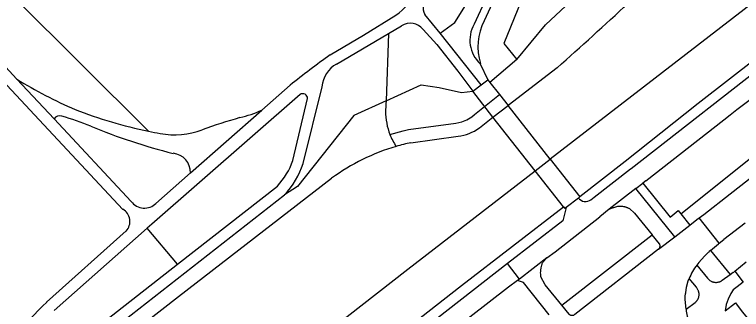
# Model space of a CAD drawing. Extents: x 194485 to 197793, y 468269 to 470822.
# Drawn here: x 196139.1 to 196274.2, y 470522.9 to 470577.7 of the extents above; entities that cross this region are included whole.
import ezdxf

# ---------------------------------------------------------------- set-up
doc = ezdxf.new("R2010")
doc.units = 0
for name, color, linetype in [('BGT grensvlak begroeid terreindeel', 7, 'Continuous'), ('BGT grensvlak begroeid terreindeel LR', 7, 'Continuous'), ('BGT grensvlak ondersteunend waterdeel LR', 7, 'Continuous'), ('BGT grensvlak overbruggingsdeel plus 1', 7, 'Continuous'), ('BGT grensvlak waterdeel', 7, 'Continuous'), ('BGT grensvlak wegdeel', 7, 'Continuous')]:
    doc.layers.add(name, color=color, linetype=linetype)

msp = doc.modelspace()

# ---------------------------------------------------------------- linework, layer by layer
at = {"layer": 'BGT grensvlak begroeid terreindeel'}
for p, q in [((196208.63, 470574.21), (196208.16, 470561.69)), ((196232.47, 470569.39), (196227.48, 470565.11)), ((196252.61, 470550.4), (196244.21, 470543.82)), ((196169.39, 470531.3), (196163.77, 470537.99))]:
    msp.add_line(p, q, dxfattribs=at)
for points in [[(196437.71, 470726.97), (196432.65, 470719.92), (196428.15, 470713.43), (196422.51, 470705.28), (196416.21, 470696.35), (196410.6, 470689.12), (196407.89, 470686), (196386.08, 470664.6), (196362.04, 470641.49), (196337.1, 470619), (196314.25, 470599.66), (196287.86, 470577.98), (196266.2, 470561.22), (196254.75, 470552.09), (196252.61, 470550.4)], [(196232.47, 470569.39), (196237.79, 470575.83), (196268.92, 470604.96), (196297.17, 470642.03)], [(196248.52, 470621.32), (196244.88, 470609.31), (196241.52, 470600.98), (196237.05, 470589.6), (196230.07, 470572.34), (196232.47, 470569.39)], [(196208.16, 470561.69), (196214.69, 470564.68), (196218.02, 470564.18), (196222.21, 470563.21), (196224.27, 470563.47)], [(196208.16, 470561.69), (196202.17, 470558.94), (196191.68, 470545.74), (196189.3, 470544.18)], [(196114.63, 470443.87), (196185.55, 470500), (196198.84, 470509.05), (196222.18, 470527.3), (196241.14, 470541.99)]]:
    msp.add_lwpolyline(points, dxfattribs=at)
at = {"layer": 'BGT grensvlak begroeid terreindeel LR'}
for p, q in [((196163.98, 470556.04), (196129.19, 470590.73)), ((196240.83, 470523.66), (196257.64, 470536.75))]:
    msp.add_line(p, q, dxfattribs=at)
msp.add_lwpolyline([(196263, 470540.66), (196276.24, 470551.24), (196289.47, 470561.45), (196300.31, 470569.95), (196300.46, 470570.06)], dxfattribs=at)
at = {"layer": 'BGT grensvlak ondersteunend waterdeel LR'}
msp.add_line((196208.16, 470561.69), (196208.14, 470561.13), dxfattribs=at)
msp.add_lwpolyline([(196208.89, 470555.41), (196211.36, 470556.11), (196212.32, 470556.35), (196221.11, 470557.56), (196222.23, 470557.79), (196223.17, 470558.17), (196224.08, 470558.71), (196224.63, 470559.15), (196229.26, 470562.84)], dxfattribs=at)
for centre, radius, start, end in [((196219.92, 470559.78), 11.85, 173.4657, 180.0438), ((196220, 470559.76), 11.93, 179.9845, 201.393), ((196219.98, 470559.75), 11.91, 201.3459, 213.3483)]:
    msp.add_arc(centre, radius, start, end, dxfattribs=at)
at = {"layer": 'BGT grensvlak overbruggingsdeel plus 1'}
for p, q in [((196225.85, 470564.67), (196227.08, 470565.62)), ((196227.08, 470565.62), (196227.48, 470565.11)), ((196224.27, 470563.47), (196225.85, 470564.67)), ((196227.48, 470565.11), (196229.26, 470562.84)), ((196229.26, 470562.84), (196230.85, 470560.82)), ((196238.68, 470550.86), (196230.85, 470560.82)), ((196238.68, 470550.86), (196244.21, 470543.82)), ((196243.92, 470543.6), (196241.66, 470541.81)), ((196244.21, 470543.82), (196243.92, 470543.6)), ((196241.14, 470541.99), (196241.43, 470541.63)), ((196241.66, 470541.81), (196241.43, 470541.63))]:
    msp.add_line(p, q, dxfattribs=at)
msp.add_lwpolyline([(196241.14, 470541.99), (196235.88, 470548.69), (196228.04, 470558.67), (196224.27, 470563.47)], dxfattribs=at)
at = {"layer": 'BGT grensvlak waterdeel'}
for p, q in [((196239.96, 470567.8), (196230.85, 470560.82)), ((196228.04, 470558.67), (196230.85, 470560.82)), ((196225.51, 470556.65), (196228.04, 470558.67)), ((196212.79, 470553.9), (196221.54, 470555.1)), ((196235.88, 470548.69), (196238.68, 470550.86))]:
    msp.add_line(p, q, dxfattribs=at)
for points in [[(196402.7, 470694.23), (196391.27, 470682.11), (196371.68, 470662.85), (196339.4, 470632.66), (196308.66, 470607.09), (196279.08, 470582.1), (196238.68, 470550.86)], [(196109.69, 470448.68), (196118.94, 470456.34), (196132.01, 470467.07), (196140.91, 470474.23), (196153.3, 470484.16), (196164.04, 470492.82), (196173.26, 470500), (196212.19, 470530.38), (196235.88, 470548.69)], [(196154.09, 470513.21), (196169.59, 470525.26), (196198.04, 470547.29)]]:
    msp.add_lwpolyline(points, dxfattribs=at)
for centre, radius, start, end in [((195606.29, 471277.35), 951.31, 311.76659, 313.92735), ((196220.5, 470563.61), 8.58, 276.968, 305.7514), ((196220.86, 470516.12), 38.63, 106.2746, 126.1998), ((196221, 470515.52), 39.25, 102.0696, 106.2273)]:
    msp.add_arc(centre, radius, start, end, dxfattribs=at)
at = {"layer": 'BGT grensvlak wegdeel'}
for p, q in [((196238.24, 470605.87), (196224.53, 470575.93)), ((196218.21, 470574.28), (196215.38, 470577.75)), ((196208.63, 470574.21), (196211.05, 470575.63)), ((196198.95, 470568.53), (196208.63, 470574.21)), ((196225.85, 470564.67), (196218.21, 470574.28)), ((196137.39, 470568.01), (196139.52, 470565.72)), ((196225.65, 470568.59), (196225.74, 470568.62)), ((196225.65, 470568.59), (196227.08, 470565.62)), ((196159.2, 470541.49), (196135.82, 470566.54)), ((196139.52, 470565.72), (196146.43, 470558.33)), ((196185.05, 470559.95), (196190.31, 470564.59)), ((196192.72, 470550.05), (196196.25, 470564.31)), ((196190.85, 470550.59), (196193.56, 470562.1)), ((196171.79, 470548.26), (196185.05, 470559.95)), ((196146.43, 470558.33), (196160.78, 470542.96)), ((196256.44, 470546.82), (196270.96, 470558.15)), ((196246.86, 470543.74), (196253.63, 470549.06)), ((196253.63, 470549.06), (196253.72, 470549.12)), ((196165.38, 470542.6), (196171.79, 470548.26)), ((196254.61, 470545.38), (196255.89, 470546.39)), ((196256.44, 470546.82), (196255.89, 470546.39)), ((196169.39, 470531.3), (196187.97, 470545.84)), ((196254.61, 470545.38), (196249.67, 470541.55)), ((196261.85, 470536.38), (196254.61, 470545.38)), ((196154.95, 470517.36), (196189.3, 470544.18)), ((196246.26, 470543.29), (196246.86, 470543.74)), ((196267.26, 470540.56), (196272.13, 470544.4)), ((196249.67, 470541.55), (196247.93, 470540.11)), ((196239.61, 470533.62), (196247.93, 470540.11)), ((196263, 470540.66), (196264.67, 470538.57)), ((196266.41, 470539.91), (196267.26, 470540.56)), ((196270.11, 470535.2), (196266.41, 470539.91)), ((196261.85, 470536.38), (196264.67, 470538.57)), ((196274.91, 470538.94), (196270.96, 470535.86)), ((196145.05, 470524.22), (196159.81, 470537.47)), ((196163.77, 470537.99), (196146.42, 470522.67)), ((196258.84, 470534.08), (196261.85, 470536.38)), ((196270.11, 470535.2), (196270.96, 470535.86)), ((196238.04, 470532.47), (196239.61, 470533.62)), ((196268.52, 470533.85), (196272.12, 470529.37)), ((196238.04, 470532.47), (196232.98, 470528.53)), ((196273, 470529.97), (196275.1, 470531.76)), ((196153.76, 470519.08), (196169.39, 470531.3)), ((196232.98, 470528.53), (196230.73, 470531.4)), ((196273, 470529.97), (196274.56, 470527.96)), ((196232.63, 470528.26), (196230.96, 470527.01)), ((196232.98, 470528.53), (196232.63, 470528.26))]:
    msp.add_line(p, q, dxfattribs=at)
for points in [[(196241.52, 470609.42), (196231.33, 470587.24), (196226.43, 470576.59)], [(196218.21, 470574.28), (196220.97, 470576.28), (196224.91, 470582.63), (196236.11, 470606.98)], [(196253.72, 470549.12), (196281.18, 470570.55), (196303.31, 470588.1)], [(196197.76, 470570.23), (196203.96, 470573.91), (196209.96, 470577.64)], [(196215.04, 470574.98), (196217.61, 470572.15), (196221.5, 470567.21), (196224.27, 470563.47)], [(196272.13, 470544.4), (196291.18, 470559.26), (196302.3, 470567.94)], [(196192.17, 470562.86), (196164.63, 470538.75), (196163.77, 470537.99)], [(196255.89, 470546.39), (196260.98, 470540.03), (196262.5, 470541.28), (196263, 470540.66)], [(196241.66, 470541.81), (196241.05, 470539.36), (196230.73, 470531.4)], [(196249.67, 470541.55), (196250.42, 470541.82), (196250.51, 470541.85), (196250.69, 470541.92), (196250.87, 470541.98), (196251.06, 470542.02), (196251.25, 470542.06), (196251.35, 470542.07), (196251.54, 470542.09), (196251.63, 470542.1), (196251.73, 470542.1), (196251.82, 470542.1), (196251.92, 470542.09), (196252.11, 470542.08), (196252.31, 470542.05), (196252.4, 470542.03), (196252.5, 470542.01), (196252.59, 470541.98), (196252.68, 470541.96), (196252.78, 470541.93), (196252.87, 470541.9), (196252.96, 470541.86), (196253.05, 470541.82), (196253.14, 470541.78), (196253.23, 470541.74), (196253.31, 470541.69), (196253.4, 470541.65), (196254.35, 470540.8), (196257.64, 470536.75)], [(196264.67, 470538.57), (196265.98, 470539.59), (196266.41, 470539.91)], [(196258.84, 470534.08), (196258.88, 470534.11), (196258.91, 470534.14), (196258.94, 470534.18), (196258.99, 470534.25), (196259.02, 470534.29), (196259.04, 470534.34), (196259.06, 470534.38), (196259.08, 470534.42), (196259.09, 470534.47), (196259.1, 470534.51), (196259.11, 470534.6), (196259.12, 470534.65), (196259.11, 470534.74), (196259.11, 470534.79), (196259.09, 470534.88), (196259.07, 470534.93), (196259.06, 470534.97), (196259.04, 470535.01), (196259.02, 470535.05), (196257.64, 470536.75)], [(196268.52, 470533.85), (196269.95, 470535.08), (196270.11, 470535.2)], [(196258.84, 470534.08), (196243.29, 470521.95), (196243.15, 470521.84)], [(196268.52, 470533.85), (196268.27, 470533.64), (196268.15, 470533.54), (196268.03, 470533.44), (196267.8, 470533.22), (196267.69, 470533.11), (196267.48, 470532.89), (196267.37, 470532.77), (196266.33, 470531.6), (196265.95, 470531.13)], [(196240.83, 470523.66), (196237.73, 470527.46), (196236.97, 470528.95), (196236.94, 470529.19), (196236.92, 470529.43), (196236.91, 470529.67), (196236.92, 470529.91), (196236.92, 470530.03), (196236.94, 470530.27), (196236.96, 470530.39), (196236.98, 470530.51), (196237, 470530.62), (196237.05, 470530.85), (196237.11, 470531.08), (196237.14, 470531.19), (196237.18, 470531.3), (196237.22, 470531.42), (196237.27, 470531.53), (196237.31, 470531.63), (196237.36, 470531.74), (196238.04, 470532.47)], [(196230.73, 470531.4), (196213.18, 470517.71), (196201.8, 470508.86), (196190.43, 470500)], [(196265.95, 470531.13), (196267.91, 470528.67), (196268.23, 470528.36), (196268.29, 470528.31), (196268.35, 470528.27), (196268.48, 470528.18), (196268.62, 470528.11), (196268.68, 470528.08), (196268.76, 470528.05), (196268.83, 470528.02), (196268.98, 470527.98), (196269.05, 470527.96), (196269.13, 470527.94), (196269.2, 470527.93), (196269.28, 470527.92), (196269.43, 470527.91), (196269.58, 470527.91), (196269.74, 470527.92), (196269.82, 470527.93), (196269.9, 470527.94), (196270.05, 470527.98), (196270.13, 470528), (196270.2, 470528.03), (196270.27, 470528.06), (196270.35, 470528.09), (196270.42, 470528.12), (196270.49, 470528.16), (196270.56, 470528.2), (196270.62, 470528.24), (196270.69, 470528.29), (196272.12, 470529.37)], [(196272.12, 470529.37), (196272.72, 470529.83), (196272.76, 470529.77), (196273, 470529.97)], [(196238.49, 470521.85), (196233.71, 470527.89), (196232.63, 470528.26)], [(196263.98, 470522.91), (196263.8, 470524.71), (196263.79, 470524.83), (196263.79, 470524.95), (196263.78, 470525.06), (196263.79, 470525.18), (196263.79, 470525.3), (196263.81, 470525.53), (196263.83, 470525.64), (196263.84, 470525.76), (196263.89, 470525.99), (196264.05, 470527.02), (196264.36, 470528.17), (196264.53, 470528.6)], [(196263.98, 470522.91), (196265.62, 470524.17), (196265.68, 470524.21), (196265.74, 470524.26), (196265.8, 470524.31), (196265.85, 470524.36), (196265.9, 470524.42), (196265.99, 470524.53), (196266.04, 470524.59), (196266.08, 470524.66), (196266.12, 470524.72), (196266.19, 470524.85), (196266.22, 470524.92), (196266.25, 470524.99), (196266.28, 470525.06), (196266.3, 470525.13), (196266.32, 470525.2), (196266.35, 470525.34), (196266.37, 470525.48), (196266.37, 470525.55), (196266.38, 470525.7), (196266.37, 470525.84), (196266.36, 470525.91), (196266.35, 470525.98), (196266.31, 470526.12), (196266.29, 470526.19), (196266.27, 470526.26), (196266.24, 470526.33), (196266.22, 470526.39), (196265.91, 470527.01), (196264.53, 470528.6)], [(196274.56, 470527.96), (196273.43, 470527.11), (196272.73, 470526.51), (196272.25, 470525.84), (196271.77, 470524.81), (196271.41, 470523.77), (196271.24, 470522.62)], [(196230.96, 470527.01), (196216.57, 470515.85), (196198.64, 470501.92), (196196.19, 470500)], [(196243.15, 470521.84), (196243.1, 470521.81), (196243.01, 470521.77), (196242.92, 470521.75), (196242.88, 470521.74), (196242.83, 470521.73), (196242.79, 470521.73), (196242.74, 470521.73), (196242.65, 470521.74), (196242.6, 470521.74), (196242.52, 470521.77), (196242.47, 470521.78), (196242.43, 470521.8), (196242.39, 470521.82), (196242.35, 470521.85), (196242.32, 470521.87), (196242.28, 470521.9), (196242.25, 470521.93), (196242.21, 470521.96), (196242.18, 470522), (196240.83, 470523.66)], [(196271.24, 470522.62), (196273.16, 470524.08), (196274.41, 470522.44), (196275.65, 470520.88), (196276.98, 470519.16), (196278.02, 470517.72), (196279.17, 470516.07), (196280.28, 470514.38), (196281.37, 470512.71), (196282.27, 470511.17), (196282.78, 470510.33), (196283.8, 470508.57), (196284.88, 470506.63), (196285.81, 470504.87), (196286.61, 470503.22), (196287.44, 470501.61), (196284.7, 470499.79), (196281.53, 470497.59)]]:
    msp.add_lwpolyline(points, dxfattribs=at)
for centre, radius, start, end in [((196204.62, 470585.65), 9.63, 303.7024, 339.9047), ((196218.71, 470579.29), 3.68, 147.3259, 204.7525), ((196212.69, 470573.13), 2.99, 38.0731, 123.2955), ((196235.57, 470571.79), 10.32, 152.2836, 197.8582), ((196229.8, 470572.98), 6.05, 150.779, 226.5937), ((194281.49, 473134.68), 3255.22, 307.6735, 308.10897), ((196308.09, 470417.03), 188.8, 125.7612, 128.5968), ((196201.52, 470563.91), 5.29, 119.1072, 175.5779), ((196181.72, 470633.74), 80.05, 238.188, 246.9305), ((196192.66, 470562.11), 0.899, 359.4293, 123.5686), ((196180.21, 470635.47), 81.07, 248.39, 258.4516), ((196174.89, 470583.3), 25.47, 283.841, 293.5181), ((196147.45, 470557.73), 1.18, 69.1732, 149.4529), ((196129.36, 470496.49), 65.04, 68.4232, 73.4655), ((196228.19, 470399.34), 166.08, 106.513, 109.0621), ((196194.82, 470657.02), 108.34, 247.4503, 255.9658), ((196180.82, 470638.59), 84.25, 258.4687, 259.9938), ((196168.86, 470569.56), 14.19, 259.1371, 291.0068), ((196168.21, 470548.35), 3.59, 358.5241, 84.4843), ((196177.51, 470555.41), 14.18, 317.5383, 340.1525), ((196177, 470555.28), 16.57, 317.9375, 341.5934), ((196245.25, 470544.65), 1.69, 218.2453, 306.5045), ((196163.24, 470544.82), 3.09, 217.1139, 313.8581), ((196157.98, 470539.25), 2.56, 315.8454, 61.5165), ((196274.82, 470524.46), 11.1, 143.0564, 158.0666), ((196214.33, 470452.58), 99.66, 134.0369, 144.1205), ((196270.1, 470523.13), 6.13, 182.0664, 206.7073)]:
    msp.add_arc(centre, radius, start, end, dxfattribs=at)

doc.saveas('drawing.dxf')
